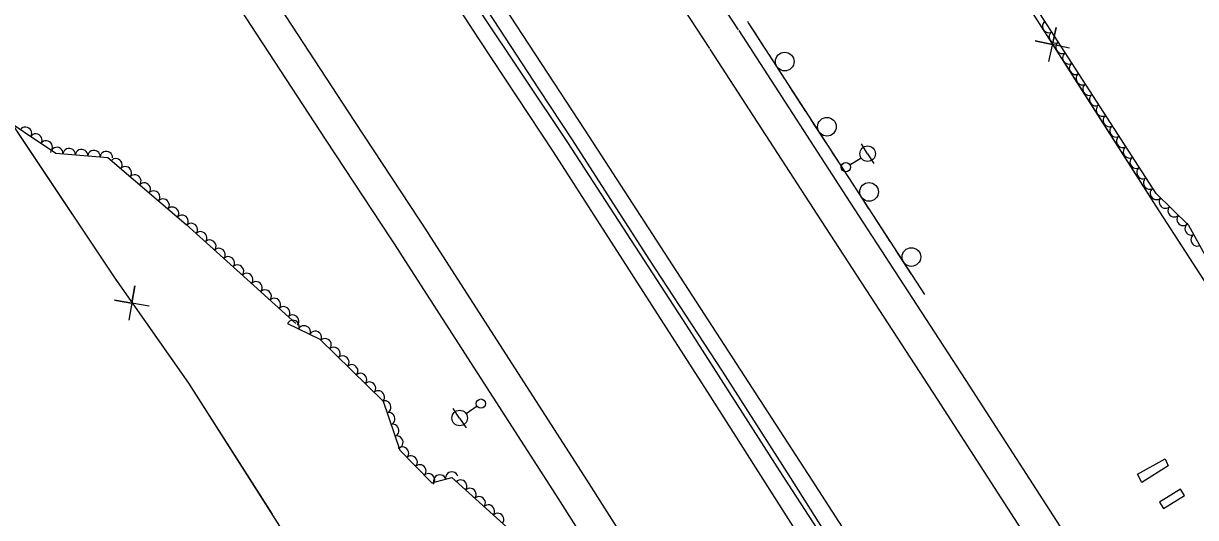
# Model space of a CAD drawing. Extents: x 1746719 to 1766531, y 631721 to 662391.
# Drawn here: x 1758297.9 to 1758675.1, y 643775.1 to 643934.2 of the extents above; entities that cross this region are included whole.
import ezdxf

# ---------------------------------------------------------------- set-up
doc = ezdxf.new("R2010")
doc.units = 0
for name, color, linetype in [('SURVEY - AERIAL SURVEY - Photo Control - Points - Elevations', 7, 'Continuous'), ('SURVEY - AERIAL SURVEY - Photo Control - Points - Numbers', 7, 'Continuous'), ('SURVEY - AERIAL SURVEY - Photo Control with Text', 7, 'Continuous'), ('SURVEY - CENTERLINE - Existing Roads - Development', 7, 'Continuous'), ('SURVEY - CENTERLINE - Existing Roads Curve Text', 7, 'Continuous'), ('SURVEY - CENTERLINE - Existing Roads Text', 7, 'Continuous')]:
    doc.layers.add(name, color=color, linetype=linetype)

msp = doc.modelspace()

# ---------------------------------------------------------------- linework, layer by layer
at = {"layer": 'SURVEY - AERIAL SURVEY - Photo Control - Points - Elevations'}
for points in [[(1758371.52, 644169.37), (1758406.98, 644116.02), (1758456.99, 644040.03), (1758499.71, 643975.26), (1758527.89, 643932.19)], [(1758362.36, 644163.28), (1758397.81, 644109.96), (1758447.81, 644033.98), (1758490.52, 643969.22), (1758518.69, 643926.16)], [(1758323.12, 644135.61), (1758357.77, 644083.48), (1758407.72, 644007.57), (1758450.4, 643942.87), (1758478.52, 643899.88)], [(1758313.26, 644129.01), (1758355.91, 644064.6), (1758404.06, 643991.06), (1758444.57, 643928.92), (1758468.3, 643892.82)], [(1758273.24, 644102.5), (1758315.82, 644038.2), (1758363.87, 643964.8), (1758404.41, 643902.63), (1758428.2, 643866.45)], [(1758264.07, 644096.43), (1758306.64, 644032.15), (1758354.66, 643958.79), (1758395.2, 643896.6), (1758419.01, 643860.4)], [(1758528.06, 643931.93), (1758563.85, 643876.61), (1758601.12, 643819.25), (1758634.52, 643767.49), (1758665.16, 643720.35), (1758703.51, 643661.29), (1758738.55, 643607.32), (1758780.47, 643542.02), (1758810.94, 643495.12), (1758838.28, 643453.17), (1758866.99, 643408.66), (1758892.36, 643369.61), (1758923.55, 643321.11), (1758957.87, 643268.54), (1758994.04, 643213.01), (1759028.02, 643160.29), (1759080.26, 643078.92)], [(1758518.82, 643925.96), (1758554.62, 643870.63), (1758591.89, 643813.27), (1758625.29, 643761.51), (1758655.94, 643714.35), (1758694.29, 643655.3), (1758729.31, 643601.35), (1758771.23, 643536.05), (1758801.72, 643489.13), (1758829.05, 643447.19), (1758857.76, 643402.68), (1758883.12, 643363.64), (1758914.32, 643315.13), (1758948.66, 643262.53), (1758984.81, 643207.03), (1759018.77, 643154.33), (1759063.92, 643084.02)], [(1758478.52, 643899.88), (1758514.34, 643844.52), (1758551.6, 643787.18), (1758585, 643735.42), (1758615.69, 643688.2), (1758654.03, 643629.16), (1758688.99, 643575.32), (1758730.91, 643510.01), (1758761.49, 643462.94), (1758788.78, 643421.08), (1758817.46, 643376.6), (1758842.81, 643337.58), (1758874.04, 643289.02), (1758908.45, 643236.31), (1758944.53, 643180.93), (1758978.4, 643128.37), (1758991.56, 643107.86)], [(1758468.3, 643892.82), (1758518.79, 643814.29), (1758545.64, 643772.07), (1758573.58, 643729.23), (1758612.52, 643668.88), (1758655.85, 643601.7), (1758710.28, 643518.17), (1758755.48, 643448.9), (1758787.26, 643399.75), (1758819.19, 643350.04), (1758852.01, 643299.36), (1758884.04, 643250.16), (1758916.85, 643199.48), (1758947.08, 643151.96), (1758968.19, 643118.54), (1758971.32, 643114.19)], [(1758427.93, 643866.86), (1758478.35, 643788.43), (1758505.29, 643746.07), (1758533.31, 643703.11), (1758572.18, 643642.86), (1758615.58, 643575.58), (1758670.07, 643491.95), (1758715.22, 643422.76), (1758746.91, 643373.75), (1758778.85, 643324.02), (1758811.75, 643273.22), (1758843.78, 643224.02), (1758876.46, 643173.56), (1758900.11, 643136.38)], [(1758418.68, 643860.91), (1758469.08, 643782.51), (1758496.04, 643740.12), (1758524.08, 643697.13), (1758562.94, 643636.89), (1758606.35, 643569.6), (1758660.86, 643485.94), (1758706, 643416.76), (1758737.66, 643367.79), (1758769.61, 643318.06), (1758802.52, 643267.23), (1758834.56, 643218.03), (1758867.2, 643167.62), (1758883.89, 643141.38)]]:
    msp.add_lwpolyline(points, dxfattribs=at)
at = {"layer": 'SURVEY - AERIAL SURVEY - Photo Control - Points - Numbers'}
for points in [[(1758318.17, 644131.94), (1758327.82, 644117.2), (1758343.87, 644090.23), (1758355.89, 644073.29), (1758396.97, 644011.3), (1758430.15, 643960.1), (1758472.93, 643895.91)], [(1758319.76, 644133.23), (1758342.31, 644100.57), (1758352.32, 644084.95), (1758358.56, 644074.63), (1758386.84, 644031.08), (1758430.81, 643963.45), (1758463.84, 643912.81), (1758474.42, 643896.69)], [(1758533.53, 643930.83), (1758531.42, 643934.11), (1758531.24, 643934.38), (1758530.98, 643934.78)], [(1758587.92, 643846.91), (1758567.21, 643878.79), (1758531.42, 643934.11)], [(1758536.09, 643926.89), (1758533.53, 643930.83)], [(1758542.82, 643916.48), (1758537.82, 643924.2)], [(1758547.11, 643909.84), (1758544.56, 643913.79)], [(1758549.67, 643905.9), (1758547.11, 643909.84)], [(1758556.4, 643895.49), (1758551.41, 643903.21)], [(1758472.93, 643895.91), (1758511.15, 643837.03), (1758541.32, 643789.92), (1758579.58, 643730.89), (1758612.54, 643680.31), (1758640.13, 643637.02), (1758671.38, 643589.3), (1758696.06, 643550.94), (1758734.52, 643491.6), (1758769.46, 643437.46), (1758798.96, 643391.67), (1758828.14, 643347.01), (1758855.82, 643304.89), (1758888.58, 643253.95), (1758919.89, 643205.82), (1758952.75, 643155.4), (1758965.25, 643135.33), (1758978.51, 643110.86)], [(1758474.42, 643896.69), (1758499.1, 643858.3), (1758522.7, 643822.19), (1758544.63, 643788), (1758567.84, 643751.26), (1758589.99, 643717.73), (1758617.15, 643676.37), (1758645.44, 643632.14), (1758667.24, 643598.9), (1758699.36, 643549.24), (1758720.79, 643516.12), (1758745.17, 643478.53), (1758765.34, 643446.49), (1758792.97, 643404.34), (1758817.4, 643366.56), (1758846.78, 643320.84), (1758873.44, 643280.56), (1758895.52, 643246.69), (1758919.66, 643209.23), (1758944.42, 643171.53), (1758969.21, 643133.78), (1758984.79, 643110.37)], [(1758560.69, 643888.85), (1758558.14, 643892.8)], [(1758563.25, 643884.91), (1758560.69, 643888.85)], [(1758569.99, 643874.5), (1758567.21, 643878.79), (1758564.99, 643882.22)], [(1758574.3, 643867.88), (1758571.74, 643871.82)], [(1758576.86, 643863.94), (1758574.3, 643867.88)], [(1758583.61, 643853.54), (1758578.6, 643861.25)], [(1758587.92, 643846.92), (1758585.36, 643850.86)]]:
    msp.add_lwpolyline(points, dxfattribs=at)
for centre, start, end in [((1758542.87, 643921.93), 326.1708, 326.1568), ((1758556.45, 643900.94), 326.1708, 326.1568), ((1758570.02, 643879.96), 326.2829, 326.2689), ((1758583.65, 643858.99), 326.2829, 326.2689)]:
    msp.add_arc(centre, 3, start, end, dxfattribs=at)
at = {"layer": 'SURVEY - AERIAL SURVEY - Photo Control with Text'}
for points in [[(1758251.46, 644110.91), (1758238.03, 644115.97), (1758218.64, 644115.48), (1758211.55, 644105.3), (1758218.98, 644077.1), (1758220.94, 644044.19), (1758223.87, 644014.61), (1758236.16, 643991.15), (1758254.57, 643983.55), (1758267.96, 643960.67), (1758276.95, 643931.58), (1758287.71, 643906.2), (1758308.29, 643892.46), (1758324.99, 643891.08), (1758350.26, 643869.46), (1758372.07, 643849.78), (1758385.52, 643837.59)], [(1758684.67, 643847.93), (1758672.93, 643869.18), (1758662.4, 643879.44), (1758639.85, 643914.33), (1758616, 643951.46), (1758598.43, 643978.35)], [(1758382.89, 643837.6), (1758393.22, 643832.56), (1758413.62, 643812.57), (1758419.05, 643796.78), (1758429.27, 643786.31), (1758435.74, 643787.95), (1758453.41, 643771.98)]]:
    msp.add_lwpolyline(points, dxfattribs=at)
for centre, major_axis in [((1758627.74, 643933.19), (-1.08, 1.68)), ((1758629.9, 643929.82), (-1.08, 1.68)), ((1758632.06, 643926.46), (-1.08, 1.68)), ((1758634.22, 643923.09), (-1.08, 1.68)), ((1758636.38, 643919.72), (-1.08, 1.68)), ((1758638.55, 643916.36), (-1.08, 1.68)), ((1758640.71, 643913), (-1.09, 1.68)), ((1758642.88, 643909.64), (-1.09, 1.68)), ((1758645.05, 643906.28), (-1.09, 1.68)), ((1758298.57, 643898.95), (1.66, -1.11)), ((1758647.23, 643902.92), (-1.09, 1.68)), ((1758649.4, 643899.56), (-1.09, 1.68)), ((1758301.9, 643896.73), (1.66, -1.11)), ((1758651.57, 643896.2), (-1.09, 1.68)), ((1758305.23, 643894.51), (1.66, -1.11)), ((1758308.61, 643892.44), (1.99, -0.17)), ((1758312.59, 643892.11), (1.99, -0.17)), ((1758316.58, 643891.78), (1.99, -0.17)), ((1758653.74, 643892.84), (-1.09, 1.68)), ((1758320.56, 643891.44), (1.99, -0.17)), ((1758324.55, 643891.11), (1.99, -0.17)), ((1758327.69, 643888.76), (1.52, -1.3)), ((1758655.91, 643889.48), (-1.09, 1.68)), ((1758330.73, 643886.16), (1.52, -1.3)), ((1758658.08, 643886.12), (-1.09, 1.68)), ((1758333.77, 643883.56), (1.52, -1.3)), ((1758336.81, 643880.96), (1.52, -1.3)), ((1758660.25, 643882.76), (-1.09, 1.68)), ((1758339.85, 643878.36), (1.52, -1.3)), ((1758662.43, 643879.41), (-1.43, 1.4)), ((1758342.89, 643875.76), (1.52, -1.3)), ((1758345.93, 643873.16), (1.52, -1.3)), ((1758665.3, 643876.62), (-1.43, 1.4)), ((1758668.16, 643873.83), (-1.43, 1.4)), ((1758348.97, 643870.56), (1.52, -1.3)), ((1758671.03, 643871.03), (-1.43, 1.4)), ((1758351.97, 643867.92), (1.48, -1.34)), ((1758354.94, 643865.24), (1.48, -1.34)), ((1758673.58, 643868), (-0.97, 1.75)), ((1758357.91, 643862.56), (1.48, -1.34)), ((1758675.51, 643864.5), (-0.97, 1.75)), ((1758360.88, 643859.88), (1.48, -1.34)), ((1758363.85, 643857.2), (1.48, -1.34)), ((1758366.82, 643854.52), (1.48, -1.34)), ((1758369.79, 643851.84), (1.48, -1.34)), ((1758372.76, 643849.16), (1.48, -1.34)), ((1758375.72, 643846.47), (1.48, -1.34)), ((1758378.69, 643843.79), (1.48, -1.34)), ((1758381.65, 643841.1), (1.48, -1.34)), ((1758384.68, 643836.72), (1.8, -0.88)), ((1758384.61, 643838.41), (1.48, -1.34)), ((1758388.28, 643834.97), (1.8, -0.88)), ((1758391.87, 643833.22), (1.8, -0.88)), ((1758395.01, 643830.81), (1.43, -1.4)), ((1758397.86, 643828.01), (1.43, -1.4)), ((1758400.72, 643825.21), (1.43, -1.4)), ((1758403.58, 643822.41), (1.43, -1.4)), ((1758406.43, 643819.61), (1.43, -1.4)), ((1758409.29, 643816.81), (1.43, -1.4)), ((1758412.15, 643814.01), (1.43, -1.4)), ((1758414.25, 643810.73), (0.65, -1.89)), ((1758415.55, 643806.95), (0.65, -1.89)), ((1758416.85, 643803.17), (0.65, -1.89)), ((1758418.15, 643799.39), (0.65, -1.89)), ((1758419.92, 643795.89), (1.4, -1.43)), ((1758422.71, 643793.03), (1.4, -1.43)), ((1758425.51, 643790.17), (1.4, -1.43)), ((1758428.3, 643787.3), (1.4, -1.43)), ((1758431.81, 643786.96), (1.94, 0.49)), ((1758435.68, 643787.94), (1.94, 0.49)), ((1758438.66, 643785.31), (1.48, -1.34)), ((1758441.63, 643782.63), (1.48, -1.34)), ((1758444.6, 643779.95), (1.48, -1.34)), ((1758447.57, 643777.27), (1.48, -1.34)), ((1758450.54, 643774.58), (1.48, -1.34))]:
    msp.add_ellipse(centre, major_axis=major_axis, ratio=0.940188, start_param=0, end_param=3.141593, dxfattribs=at)
at = {"layer": 'SURVEY - CENTERLINE - Existing Roads - Development'}
for p, q in [((1758569.56, 643892.26), (1758567.58, 643895.45)), ((1758563.82, 643888.71), (1758567.43, 643890.94)), ((1758569.56, 643892.26), (1758571.53, 643889.07)), ((1758443.85, 643810.94), (1758440.33, 643808.55)), ((1758438.26, 643807.15), (1758436.15, 643810.25)), ((1758438.26, 643807.15), (1758440.36, 643804.04))]:
    msp.add_line(p, q, dxfattribs=at)
for centre, radius in [((1758569.56, 643892.26), 2.5), ((1758562.54, 643887.92), 1.5), ((1758445.09, 643811.78), 1.5), ((1758438.26, 643807.15), 2.5)]:
    msp.add_circle(centre, radius, dxfattribs=at)
at = {"layer": 'SURVEY - CENTERLINE - Existing Roads Curve Text'}
for points in [[(1758262.74, 644094.41), (1758251.11, 644049.12), (1758235.05, 643989.48), (1758273.74, 643932.38), (1758327.25, 643852.16), (1758351.04, 643818.32)], [(1758597.61, 643977.01), (1758617.39, 643945.88), (1758662.34, 643875.34), (1758704.61, 643809.95), (1758741.93, 643752.08), (1758778.03, 643696.12), (1758822.35, 643623.21), (1758848.54, 643583.5), (1758881.82, 643532.03), (1758922.45, 643468.73), (1758955.21, 643418.24), (1758991.22, 643365.93), (1759032.86, 643305.85), (1759060.34, 643262.49), (1759087.59, 643224.61), (1759129.75, 643170.02), (1759169.86, 643116.48), (1759166.15, 643104.96), (1759158.27, 643084.9), (1759146.54, 643057.47)], [(1758274.35, 643931.46), (1758300.1, 643892.86)], [(1758634.5, 643926.28), (1758623.51, 643928.65), (1758629.03, 643927.42), (1758630.26, 643932.94), (1758627.76, 643921.98)], [(1758633.09, 643921.23), (1758658.03, 643882.1)], [(1758300.1, 643892.86), (1758327.25, 643852.16), (1758327.87, 643851.28)], [(1758658.03, 643882.1), (1758662.34, 643875.34), (1758685.13, 643840.08)], [(1758338.31, 643843.22), (1758327.22, 643845.08), (1758332.79, 643844.11), (1758333.77, 643849.68), (1758331.76, 643838.62)], [(1758337.13, 643838.11), (1758351.04, 643818.32)], [(1758351.04, 643818.32), (1758385.57, 643764.03), (1758411.6, 643725.11), (1758447.68, 643669.95), (1758477.76, 643624.19), (1758506.67, 643578.6), (1758534.41, 643536.82), (1758573.88, 643476.45), (1758608.56, 643423.99), (1758641.16, 643375.4), (1758672.61, 643327.81), (1758704.48, 643278.87)], [(1758351.04, 643818.32), (1758377.87, 643776.14)]]:
    msp.add_lwpolyline(points, dxfattribs=at)
at = {"layer": 'SURVEY - CENTERLINE - Existing Roads Text'}
for points in [[(1758666.3, 643791.77), (1758657.78, 643786.34), (1758656.38, 643789.1), (1758665.32, 643794.03), (1758666.3, 643791.77)], [(1758670.25, 643784.25), (1758663.44, 643780.08), (1758664.74, 643778.06), (1758671.52, 643782.19), (1758670.25, 643784.25)]]:
    msp.add_lwpolyline(points, dxfattribs=at)

doc.saveas('drawing.dxf')
